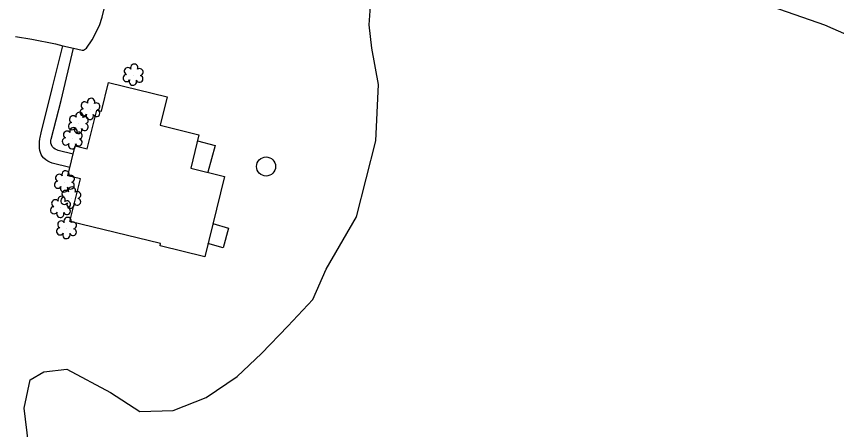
# Model space of a CAD drawing. Extents: x 1611576 to 1617186, y 899279 to 905462.
# Drawn here: x 1616512.4 to 1616732.1, y 900904.2 to 901014.9 of the extents above; entities that cross this region are included whole.
import ezdxf

# ---------------------------------------------------------------- set-up
doc = ezdxf.new("R2010")
doc.units = 0
for name, color, linetype in [('Exist Building', 7, 'Continuous'), ('Exist Other Culture Area Outline', 7, 'Continuous'), ('Exist Other Culture Well CELL', 7, 'Continuous'), ('Exist Roads EOP Other', 7, 'Continuous'), ('Exist Vegetation Shrub CELL', 7, 'Continuous'), ('Exist Vegetation Woods Line', 7, 'Continuous')]:
    doc.layers.add(name, color=color, linetype=linetype)

msp = doc.modelspace()

# ---------------------------------------------------------------- linework, layer by layer
at = {"layer": 'Exist Building'}
msp.add_lwpolyline([(1616526.76, 900960), (1616529.56, 900971.41), (1616526.22, 900972.23), (1616528.18, 900980.22), (1616531.42, 900979.43), (1616533.97, 900989.83), (1616535.21, 900989.53), (1616537.09, 900997.21), (1616552.79, 900993.36), (1616550.93, 900985.74), (1616561.3, 900983.19), (1616559.11, 900974.28), (1616568.13, 900972.06), (1616562.85, 900950.53), (1616550.89, 900953.47), (1616551.04, 900954.05)], close=True, dxfattribs=at)
at = {"layer": 'Exist Other Culture Area Outline'}
for points in [[(1616526.76, 900974.43), (1616521.96, 900975.59), (1616521.37, 900975.82), (1616520.81, 900976.12), (1616520.28, 900976.48), (1616519.81, 900976.91), (1616519.72, 900977), (1616519.36, 900977.45), (1616519.07, 900977.94), (1616518.85, 900978.47), (1616518.71, 900979.02), (1616518.64, 900979.59), (1616518.64, 900979.77), (1616518.59, 900980.54), (1616518.6, 900981.31), (1616518.69, 900982.08), (1616518.77, 900982.5), (1616519.03, 900983.73), (1616522.11, 900995.97), (1616524.83, 901007.08)], [(1616527.64, 900978.01), (1616523.65, 900979.01), (1616523.22, 900979.12), (1616522.81, 900979.32), (1616522.45, 900979.57), (1616522.14, 900979.89), (1616522.01, 900980.07), (1616521.81, 900980.48), (1616521.69, 900980.92), (1616521.64, 900981.37), (1616521.68, 900981.82), (1616521.71, 900982), (1616524.37, 900992.38), (1616527.71, 901006.4)], [(1616560.9, 900981.6), (1616565.64, 900980.34), (1616563.72, 900973.14)], [(1616565.02, 900959.39), (1616569.27, 900958.21), (1616567.8, 900952.94), (1616563.72, 900954.08)]]:
    msp.add_lwpolyline(points, dxfattribs=at)
at = {"layer": 'Exist Other Culture Well CELL'}
msp.add_circle((1616579.29, 900974.7), 2.56, dxfattribs=at)
at = {"layer": 'Exist Roads EOP Other'}
msp.add_lwpolyline([(1616512.18, 901009.51), (1616516.54, 901008.85), (1616522.88, 901007.54), (1616524.83, 901007.08), (1616527.71, 901006.4), (1616530.05, 901005.85), (1616530.4, 901005.89), (1616531.18, 901006.41), (1616532.72, 901008.66), (1616534.66, 901012.45), (1616535.42, 901014.74), (1616536.23, 901018.05)], dxfattribs=at)
at = {"layer": 'Exist Vegetation Shrub CELL'}
for p, q in [((1616543.75, 900999.12), (1616543.75, 900999.12)), ((1616532.2, 900989.94), (1616532.2, 900989.94)), ((1616529.1, 900986.21), (1616529.1, 900986.21)), ((1616527.46, 900982.09), (1616527.46, 900982.09)), ((1616525.36, 900970.52), (1616525.36, 900970.52)), ((1616527.07, 900966.19), (1616527.07, 900966.19)), ((1616524.3, 900963.68), (1616524.3, 900963.68)), ((1616525.93, 900958.03), (1616525.93, 900958.03))]:
    msp.add_line(p, q, dxfattribs=at)
for centre, radius, start, end in [((1616543.98, 901001.16), 0.99, 334.8391, 200.4717), ((1616542.27, 901000.25), 0.968, 35.8908, 245.4216), ((1616545.43, 900999.99), 0.929, 284.4567, 126.0861), ((1616541.95, 900998.42), 0.955, 95.1099, 327.9534), ((1616543.63, 900997.44), 0.984, 151.2797, 21.387), ((1616545.39, 900998.19), 0.937, 204.9913, 73.4601), ((1616532.43, 900991.98), 0.99, 334.8391, 200.4717), ((1616530.72, 900991.06), 0.968, 35.8908, 245.4216), ((1616533.87, 900990.8), 0.929, 284.4567, 126.0861), ((1616529.32, 900988.25), 0.99, 334.8391, 200.4717), ((1616530.4, 900989.23), 0.955, 95.1099, 327.9534), ((1616532.07, 900988.25), 0.984, 151.2797, 21.387), ((1616533.84, 900989.01), 0.937, 204.9913, 73.4601), ((1616527.3, 900985.5), 0.955, 95.1099, 327.9534), ((1616527.61, 900987.33), 0.968, 35.8908, 245.4216), ((1616530.77, 900987.08), 0.929, 284.4567, 126.0861), ((1616525.98, 900983.22), 0.968, 35.8908, 245.4216), ((1616527.69, 900984.13), 0.99, 334.8391, 200.4717), ((1616528.97, 900984.52), 0.984, 151.2797, 21.387), ((1616530.73, 900985.28), 0.937, 204.9913, 73.4601), ((1616525.66, 900981.39), 0.955, 95.1099, 327.9534), ((1616529.1, 900981.16), 0.937, 204.9913, 73.4601), ((1616529.13, 900982.96), 0.929, 284.4567, 126.0861), ((1616527.33, 900980.41), 0.984, 151.2797, 21.387), ((1616525.59, 900972.56), 0.99, 334.8391, 200.4717), ((1616523.88, 900971.64), 0.968, 35.8908, 245.4216), ((1616527.03, 900971.39), 0.929, 284.4567, 126.0861), ((1616523.56, 900969.81), 0.955, 95.1099, 327.9534), ((1616525.23, 900968.83), 0.984, 151.2797, 21.387), ((1616527, 900969.59), 0.937, 204.9913, 73.4601), ((1616527.3, 900968.23), 0.99, 334.8391, 200.4717), ((1616524.53, 900965.72), 0.99, 334.8391, 200.4717), ((1616525.59, 900967.32), 0.968, 35.8908, 245.4216), ((1616528.74, 900967.06), 0.929, 284.4567, 126.0861), ((1616522.82, 900964.81), 0.968, 35.8908, 245.4216), ((1616525.27, 900965.49), 0.955, 95.1099, 327.9534), ((1616525.98, 900964.55), 0.929, 284.4567, 126.0861), ((1616526.94, 900964.51), 0.984, 151.2797, 21.387), ((1616528.71, 900965.26), 0.937, 204.9913, 73.4601), ((1616522.5, 900962.98), 0.955, 95.1099, 327.9534), ((1616524.18, 900962), 0.984, 151.2797, 21.387), ((1616525.94, 900962.75), 0.937, 204.9913, 73.4601), ((1616524.45, 900959.15), 0.968, 35.8908, 245.4216), ((1616526.16, 900960.07), 0.99, 334.8391, 200.4717), ((1616524.13, 900957.32), 0.955, 95.1099, 327.9534), ((1616527.57, 900957.1), 0.937, 204.9913, 73.4601), ((1616527.6, 900958.9), 0.929, 284.4567, 126.0861), ((1616525.8, 900956.34), 0.984, 151.2797, 21.387)]:
    msp.add_arc(centre, radius, start, end, dxfattribs=at)
at = {"layer": 'Exist Vegetation Woods Line'}
for points in [[(1616515.67, 900900.4), (1616514.54, 900909.89), (1616516.07, 900917.51), (1616519.76, 900919.64), (1616525.94, 900920.37), (1616537.62, 900914.09), (1616545.52, 900909.07), (1616554.38, 900909.34), (1616563.21, 900912.79), (1616571.59, 900918.42), (1616578.08, 900924.6), (1616585.16, 900931.92), (1616591.83, 900939.06), (1616595.38, 900947.14), (1616603.49, 900961.25), (1616608.72, 900981.57), (1616609.36, 900996.67), (1616607.6, 901006.43), (1616606.87, 901012.68), (1616607.56, 901021.52)], [(1616710.64, 901019.01), (1616728.83, 901012.68), (1616746.53, 901004.91)]]:
    msp.add_lwpolyline(points, dxfattribs=at)

doc.saveas('drawing.dxf')
